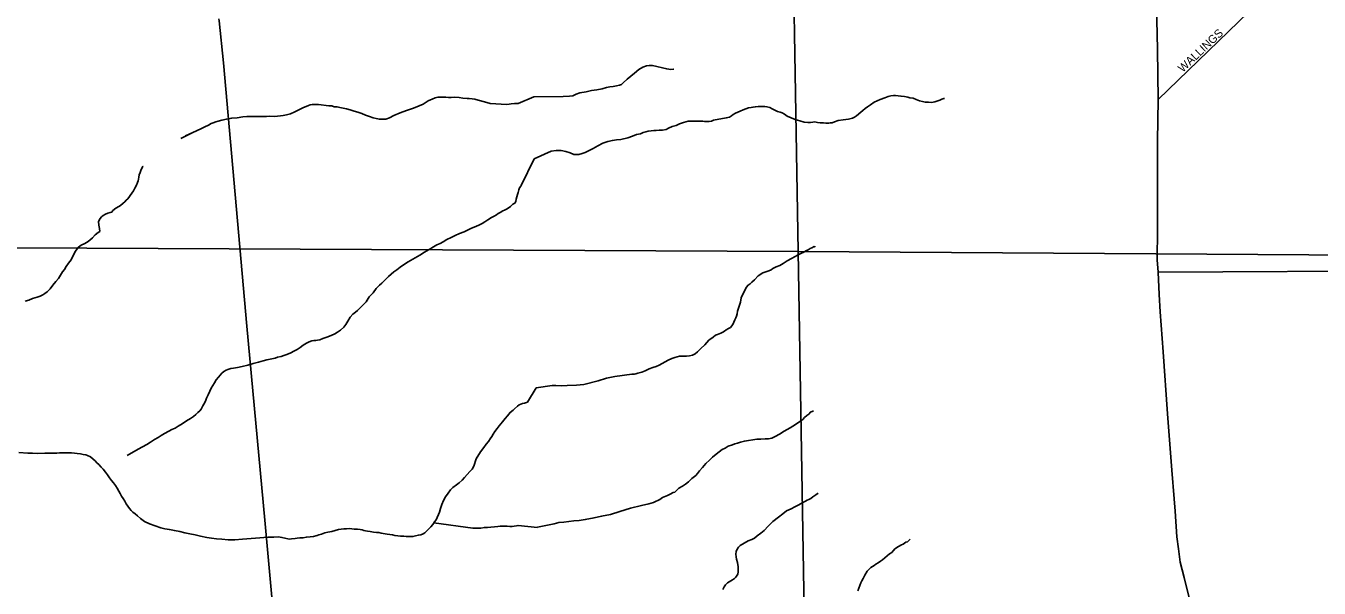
# Model space of a CAD drawing. Extents: x 2010165 to 2382125, y 1060529 to 1407316.
# Drawn here: x 2171515 to 2179406, y 1208930 to 1212363 of the extents above; entities that cross this region are included whole.
import ezdxf

# ---------------------------------------------------------------- set-up
doc = ezdxf.new("R2010")
doc.units = 0
for name, color, linetype in [('GM_X_City_Street', 7, 'Continuous'), ('GM_X_City_Street_Text', 7, 'Continuous'), ('GM_X_Minor_River', 7, 'Continuous'), ('GM_X_Section', 7, 'Continuous'), ('GM_X_State_Route', 7, 'Continuous')]:
    doc.layers.add(name, color=color, linetype=linetype)

msp = doc.modelspace()

# ---------------------------------------------------------------- linework, layer by layer
at = {"layer": 'GM_X_City_Street'}
for points in [[(2178423, 1211913.8), (2179036.1, 1212505.8), (2179410.9, 1212892), (2180199.4, 1213453.7), (2180714.7, 1213808.7), (2181543, 1214385.7), (2181756.8, 1214469.5), (2182287.3, 1214668.4), (2183161.5, 1214990.5), (2183684.1, 1215177.3), (2184009.7, 1215310), (2184380.9, 1215465.7), (2184751.3, 1215661.5), (2186628.9, 1216659.1), (2186954.8, 1216831.2), (2187007.7, 1216859)], [(2172972.5, 1209345.9), (2172864, 1210529.5), (2172719.8, 1212136.6), (2172693.8, 1212394.4), (2172692.8, 1212405.1)], [(2178423.8, 1210860.2), (2181576.3, 1210875.4), (2187047, 1210940.2), (2187068.8, 1210940.5)], [(2173093.4, 1208027.4), (2172972.5, 1209345.9)]]:
    msp.add_lwpolyline(points, dxfattribs=at)
at = {"layer": 'GM_X_Minor_River'}
for points in [[(2174614.1, 1211930.8), (2174793.6, 1211931.2), (2174831.6, 1211934.2), (2174851.6, 1211936.8), (2174873.5, 1211945.4), (2174895.3, 1211954), (2174933.2, 1211961), (2174965.1, 1211967.8), (2174999, 1211972.8), (2175030.9, 1211979.6), (2175056.8, 1211986.3), (2175078.8, 1211990.9), (2175098.7, 1211993.4), (2175118.7, 1211998), (2175136.7, 1212000.5), (2175148.6, 1212004.8), (2175160.3, 1212015.1), (2175183.8, 1212037.8), (2175205.3, 1212056.5), (2175228.9, 1212075.2), (2175254.4, 1212095.9), (2175280.1, 1212110.6), (2175301.9, 1212119.3), (2175317.9, 1212121.7), (2175338, 1212120.2), (2175424.7, 1212100.4), (2175450.9, 1212097.1), (2175466.9, 1212099.5), (2175468.9, 1212099.6)], [(2172460, 1211675.8), (2172533.7, 1211712.8), (2172489.9, 1211692.2), (2172533.7, 1211712.8), (2172581.5, 1211733.5), (2172607.4, 1211745.8), (2172629.3, 1211756.1), (2172645.2, 1211766.3), (2172657.1, 1211770.5), (2172673.1, 1211776.7), (2172689.1, 1211780.9), (2172711, 1211787.2), (2172739, 1211793.6), (2172771, 1211800), (2172805, 1211802.4), (2172839, 1211806.8), (2172863, 1211809.1), (2172887, 1211809.4), (2172909.1, 1211809.7), (2172925.1, 1211809.9), (2172939.1, 1211810.1), (2172949.1, 1211810.2), (2172959.1, 1211810.3), (2172969.2, 1211810.4), (2172983.2, 1211810.6), (2173001.2, 1211810.8), (2173029.3, 1211809.2), (2173049.3, 1211811.4), (2173069.3, 1211813.7), (2173085.3, 1211815.9), (2173105.3, 1211820.1), (2173129.2, 1211826.4), (2173155.1, 1211838.8), (2173185, 1211853.2), (2173208.9, 1211865.5), (2173224.8, 1211871.7), (2173238.8, 1211877.9), (2173248.7, 1211880.1), (2173262.7, 1211882.2), (2173278.8, 1211882.4), (2173300.8, 1211882.7), (2173363, 1211875.4), (2173381, 1211875.6), (2173395.1, 1211869.8), (2173415.2, 1211868.1), (2173431.3, 1211864.2), (2173451.4, 1211860.5), (2173471.4, 1211856.7), (2173493.5, 1211850.9), (2173517.7, 1211843.2), (2173539.8, 1211835.5), (2173564, 1211827.7), (2173588.1, 1211818), (2173612.3, 1211810.3), (2173634.4, 1211802.5), (2173652.5, 1211796.7), (2173672.6, 1211793), (2173692.6, 1211793.2), (2173710.7, 1211793.4), (2173732.6, 1211801.7), (2173760.5, 1211816.1), (2173798.3, 1211832.6), (2173838.2, 1211847.1), (2173880.1, 1211859.7), (2173914, 1211874.1), (2173939.9, 1211884.5), (2173957.8, 1211896.8), (2173969.7, 1211904.9), (2173983.6, 1211911.1), (2173993.6, 1211915.2), (2174011.5, 1211923.5), (2174027.5, 1211927.7), (2174045.5, 1211927.9), (2174059.5, 1211928.1), (2174077.6, 1211928.3), (2174093.6, 1211926.5), (2174109.6, 1211926.7), (2174127.7, 1211926.9), (2174157.7, 1211925.3), (2174181.8, 1211921.6), (2174207.9, 1211919.9), (2174219.9, 1211920), (2174238, 1211918.2), (2174254, 1211916.4), (2174274.1, 1211908.6), (2174312.3, 1211899.1), (2174348.5, 1211889.5), (2174448.8, 1211882.7), (2174462.8, 1211884.9), (2174476.8, 1211887.1), (2174496.8, 1211889.3), (2174506.8, 1211889.4), (2174518.8, 1211889.6), (2174614.1, 1211930.7)], [(2176620.7, 1211846.8), (2176636.4, 1211859.2), (2176650.2, 1211869.6), (2176667.9, 1211880.1), (2176691.6, 1211896.8), (2176727.2, 1211913.8), (2176755, 1211924.6), (2176776.9, 1211931.2), (2176792.8, 1211935.6), (2176808.8, 1211938), (2176820.8, 1211938.4), (2176836.9, 1211936.8), (2176855, 1211933.2), (2176875.1, 1211931.8), (2176895.3, 1211928.3), (2176907.4, 1211924.6), (2176929.5, 1211921.1), (2176947.8, 1211913.6), (2176968, 1211906.1), (2176986.2, 1211900.6), (2177002.4, 1211896.9), (2177022.4, 1211897.5), (2177040.5, 1211895.9), (2177060.5, 1211898.5), (2177078.4, 1211905), (2177092.3, 1211909.4), (2177104.1, 1211915.7), (2177116.1, 1211920), (2177118.1, 1211920.1), (2177120.1, 1211920.1)], [(2174617.2, 1211552.3), (2174720.4, 1211598), (2174750.4, 1211602.8), (2174780.5, 1211601.6), (2174808.7, 1211596.3), (2174835, 1211587), (2174859.3, 1211577.6), (2174889.4, 1211578.4), (2174909.3, 1211582.9), (2174927.2, 1211589.4), (2174950.9, 1211602.1), (2174976.6, 1211614.8), (2175004.3, 1211631.6), (2175035.9, 1211646.5), (2175065.7, 1211657.3), (2175093.6, 1211664.1), (2175117.6, 1211666.7), (2175145.6, 1211669.4), (2175187.5, 1211678.6), (2175215.3, 1211689.3), (2175241, 1211700.1), (2175265, 1211704.7), (2175280.8, 1211711.1), (2175296.8, 1211715.6), (2175312.7, 1211720), (2175330.7, 1211722.5), (2175346.6, 1211724.9), (2175360.7, 1211725.3), (2175378.7, 1211725.8), (2175398.7, 1211726.3), (2175420.7, 1211730.9), (2175436.5, 1211739.3), (2175458.3, 1211747.9), (2175482.2, 1211754.6), (2175504, 1211765.2), (2175527.8, 1211773.9), (2175555.7, 1211780.6), (2175579.7, 1211781.2), (2175599.8, 1211781.8), (2175611.8, 1211782.1), (2175621.8, 1211782.3), (2175633.9, 1211780.7), (2175645.9, 1211781), (2175656, 1211779.2), (2175670, 1211779.6), (2175684, 1211780), (2175698, 1211782.3), (2175709.9, 1211786.7), (2175787.8, 1211800.8), (2175807.7, 1211805.3), (2175819.5, 1211813.6), (2175831.3, 1211822), (2175845.1, 1211830.4), (2175859, 1211836.8), (2175872.8, 1211843.2), (2175890.7, 1211849.6), (2175908.6, 1211856.1), (2175924.5, 1211862.6), (2175940.4, 1211865), (2175952.4, 1211867.3), (2175966.4, 1211869.7), (2175982.4, 1211870.1), (2176008.5, 1211870.8), (2176024.5, 1211871.2), (2176036.6, 1211869.6), (2176054.8, 1211864), (2176069, 1211856.3), (2176085.3, 1211848.7), (2176101.5, 1211841.1), (2176117.7, 1211835.5), (2176129.8, 1211831.8), (2176144.1, 1211824.2), (2176160.4, 1211812.6), (2176184.8, 1211801.2), (2176209.1, 1211791.8), (2176237.4, 1211782.5), (2176263.7, 1211775.1), (2176285.8, 1211773.7), (2176301.8, 1211774.1), (2176315.9, 1211774.5), (2176327.8, 1211776.8), (2176344, 1211773.2), (2176362.1, 1211771.7), (2176382.2, 1211770.2), (2176396.2, 1211768.6), (2176414.3, 1211769.1), (2176424.2, 1211771.3), (2176434.3, 1211771.6), (2176448.1, 1211778), (2176472, 1211784.6), (2176502, 1211789.4), (2176533.9, 1211794.3), (2176557.8, 1211798.9), (2176571.7, 1211805.3), (2176583.5, 1211813.7), (2176609, 1211836.4), (2176620.7, 1211846.8)], [(2174043.2, 1211035.1), (2174061.1, 1211045.4), (2174082.9, 1211059.7), (2174110.8, 1211070.1), (2174134.7, 1211082.4), (2174160.6, 1211094.8), (2174188.5, 1211105.1), (2174210.4, 1211115.4), (2174234.3, 1211127.8), (2174260.2, 1211138.1), (2174282.1, 1211148.4), (2174300, 1211156.6), (2174315.9, 1211166.9), (2174333.8, 1211179.1), (2174355.6, 1211193.4), (2174371.6, 1211201.6), (2174385.5, 1211209.8), (2174397.4, 1211218), (2174409.3, 1211224.2), (2174425.2, 1211234.4), (2174435.2, 1211238.6), (2174447.1, 1211244.7), (2174457.1, 1211250.8), (2174471, 1211261.1), (2174486.8, 1211275.3), (2174498.7, 1211281.4), (2174504.6, 1211291.6), (2174506.4, 1211305.6), (2174510.3, 1211319.7), (2174514.1, 1211333.8), (2174517.9, 1211345.9), (2174521.7, 1211362), (2174527.6, 1211374.1), (2174535.5, 1211384.2), (2174537.4, 1211388.3), (2174617.2, 1211552.3)], [(2171966.6, 1211108.1), (2171964.4, 1211126.1), (2171960.1, 1211146.1), (2171957.8, 1211168.1), (2171967.6, 1211186.3), (2171975.5, 1211196.4), (2171987.4, 1211204.6), (2172001.3, 1211212.8), (2172015.2, 1211219), (2172029.2, 1211223.2), (2172039.2, 1211225.3), (2172045.1, 1211235.4), (2172064.9, 1211249.7), (2172082.8, 1211259.9), (2172092.8, 1211266.1), (2172108.6, 1211280.3), (2172118.5, 1211288.5), (2172126.4, 1211298.6), (2172136.3, 1211306.7), (2172161.9, 1211341.1), (2172171.7, 1211355.3), (2172179.5, 1211371.5), (2172189.3, 1211389.6), (2172197.1, 1211407.8), (2172201, 1211417.9), (2172202.8, 1211427.9), (2172204.7, 1211440), (2172206.5, 1211454), (2172212.3, 1211468.1), (2172216.2, 1211480.2), (2172222, 1211494.3), (2172227.9, 1211504.5), (2172229.9, 1211504.5)], [(2171511.4, 1210683.2), (2171533.3, 1210689.5), (2171555.3, 1210697.8), (2171583.2, 1210706.1), (2171603.1, 1210712.4), (2171619.1, 1210720.6), (2171631, 1210728.8), (2171644.9, 1210739), (2171662.7, 1210757.3), (2171680.4, 1210779.6), (2171698.1, 1210801.8), (2171713.9, 1210820.1), (2171739.4, 1210862.5), (2171751.3, 1210876.7), (2171761, 1210894.9), (2171774.8, 1210915.1), (2171790.6, 1210935.4), (2171804.2, 1210961.6), (2171817.9, 1210987.9), (2171833.7, 1211010.1), (2171845.5, 1211020.3), (2171855.5, 1211026.5), (2171871.4, 1211032.7), (2171889.3, 1211042.9), (2171905.2, 1211055.1), (2171921, 1211069.4), (2171938.8, 1211087.7), (2171956.7, 1211101.9), (2171966.6, 1211108.1)], [(2172132.8, 1209739.9), (2172200.4, 1209778.9), (2172226.3, 1209793.2), (2172252.1, 1209807.6), (2172276, 1209821.9), (2172299.8, 1209838.3), (2172321.7, 1209850.6), (2172341.5, 1209862.8), (2172361.4, 1209875.1), (2172387.3, 1209889.5), (2172405.2, 1209899.7), (2172425.1, 1209908), (2172445, 1209920.3), (2172468.8, 1209934.6), (2172494.7, 1209951), (2172518.5, 1209965.3), (2172538.4, 1209977.6), (2172552.3, 1209989.8), (2172564.1, 1210002), (2172576, 1210012.1), (2172583.9, 1210022.3), (2172595.6, 1210042.5), (2172601.5, 1210054.6), (2172611.3, 1210072.8), (2172617, 1210090.9), (2172626.8, 1210111.1), (2172636.5, 1210133.3), (2172646.3, 1210151.4), (2172656.1, 1210167.6), (2172665.9, 1210183.8), (2172675.7, 1210201.9), (2172689.5, 1210218.2), (2172701.4, 1210230.3), (2172711.2, 1210242.5), (2172723.1, 1210252.7), (2172737, 1210260.9), (2172747, 1210265), (2172764.9, 1210271.2), (2172780.9, 1210273.4), (2172806.9, 1210277.8), (2172834.9, 1210284.1), (2172868.8, 1210292.6), (2172900.8, 1210301), (2172934.7, 1210309.4), (2172962.7, 1210317.8), (2172984.6, 1210324.1), (2173036.6, 1210334.7), (2173050.5, 1210340.9), (2173072.5, 1210345.2), (2173088.4, 1210351.4), (2173100.4, 1210355.6), (2173116.4, 1210361.8), (2173132.3, 1210368), (2173150.2, 1210376.2), (2173170.1, 1210386.5), (2173188, 1210398.8), (2173207.8, 1210413.1), (2173227.7, 1210425.3), (2173243.6, 1210433.6), (2173259.6, 1210439.8), (2173271.6, 1210441.9), (2173283.6, 1210442.1), (2173293.6, 1210444.2), (2173307.6, 1210446.4), (2173327.5, 1210454.6), (2173351.4, 1210463), (2173377.4, 1210473.3), (2173399.3, 1210483.6), (2173417.2, 1210493.9), (2173435, 1210506.1), (2173454.8, 1210524.4), (2173466.6, 1210540.6), (2173478.4, 1210560.8), (2173494.1, 1210585.1), (2173509.9, 1210603.3), (2173525.8, 1210615.6), (2173537.6, 1210625.7), (2173549.5, 1210635.9), (2173561.4, 1210648.1), (2173575.2, 1210662.3), (2173591, 1210678.5), (2173608.7, 1210708.8), (2173634.4, 1210733.2), (2173652.1, 1210759.5), (2173671.9, 1210779.8), (2173687.7, 1210792.1), (2173699.6, 1210804.2), (2173711.4, 1210816.4), (2173727.3, 1210832.7), (2173743.1, 1210846.9), (2173760.9, 1210861.2), (2173778.8, 1210873.4), (2173798.6, 1210889.7), (2173824.4, 1210908.1), (2173848.3, 1210922.4), (2173917.9, 1210963.4), (2173947.7, 1210981.8), (2173975.5, 1210998.2), (2174001.4, 1211014.6), (2174023.2, 1211026.9), (2174043.2, 1211035.1)], [(2174628.9, 1210153.9), (2174727, 1210166.8), (2174749, 1210167.4), (2174781.2, 1210166.2), (2174817.2, 1210167.2), (2174875.3, 1210168.7), (2174919.3, 1210173.9), (2175007, 1210196.2), (2175056.7, 1210211.6), (2175108.5, 1210223), (2175212.4, 1210235.8), (2175226.5, 1210236.1), (2175236.4, 1210238.4), (2175248.3, 1210242.7), (2175272.2, 1210249.4), (2175294, 1210258), (2175317.8, 1210268.7), (2175339.6, 1210277.3), (2175361.5, 1210283.9), (2175379.3, 1210292.4), (2175397.2, 1210300.9), (2175414.9, 1210311.4), (2175434.7, 1210321.9), (2175456.5, 1210332.5), (2175474.3, 1210339), (2175502.2, 1210345.8), (2175524.3, 1210346.4), (2175546.3, 1210346.9), (2175564.3, 1210349.4), (2175582.3, 1210351.9), (2175598.1, 1210360.3), (2175613.8, 1210372.8), (2175633.3, 1210393.4), (2175656.7, 1210416.1), (2175682, 1210444.9), (2175707.6, 1210463.6), (2175723.3, 1210474.1), (2175735.3, 1210478.4), (2175755.1, 1210486.9), (2175766.9, 1210493.3), (2175776.8, 1210499.6), (2175788.6, 1210507.9), (2175802.4, 1210516.3), (2175814.3, 1210522.6), (2175827.8, 1210541), (2175833.5, 1210555.2), (2175841.1, 1210567.5), (2175846.8, 1210579.7), (2175850.5, 1210591.8), (2175854.1, 1210606), (2175857.7, 1210622.1), (2175863.2, 1210640.3), (2175868.8, 1210658.6), (2175874.3, 1210676.8), (2175879.6, 1210703), (2175910, 1210766), (2175921.6, 1210780.4), (2175933.4, 1210788.8), (2175945.2, 1210799.1), (2175960.8, 1210813.6), (2175982.3, 1210836.2), (2176011.8, 1210855.1), (2176047.6, 1210868), (2176061.5, 1210874.4), (2176073.3, 1210882.8), (2176093.1, 1210891.3), (2176114.9, 1210899.9), (2176134.6, 1210912.5), (2176160.2, 1210929.2), (2176185.9, 1210943.9), (2176207.7, 1210954.6), (2176223.5, 1210963), (2176235.4, 1210969.3), (2176247.2, 1210975.7), (2176261.1, 1210982.1), (2176272.9, 1210990.4), (2176288.7, 1210996.8), (2176300.6, 1211003.2), (2176310.5, 1211007.4), (2176324.3, 1211015.8), (2176328.4, 1211013.9), (2176328.3, 1211018)], [(2173577.3, 1209282.2), (2173587.3, 1209280.3), (2173599.4, 1209278.4), (2173615.4, 1209276.6), (2173635.5, 1209272.8), (2173653.6, 1209271.1), (2173667.6, 1209269.2), (2173683.7, 1209265.4), (2173695.7, 1209263.6), (2173707.8, 1209261.7), (2173719.8, 1209259.8), (2173735.9, 1209258), (2173751.9, 1209256.2), (2173766, 1209252.4), (2173784.1, 1209250.6), (2173802.2, 1209246.8), (2173820.2, 1209247), (2173836.2, 1209245.2), (2173856.3, 1209245.4), (2173876.3, 1209245.7), (2173892.3, 1209249.9), (2173910.2, 1209254.1), (2173924.2, 1209256.3), (2173938.2, 1209262.5), (2173950.1, 1209268.7), (2173960, 1209278.8), (2173971.9, 1209291), (2173985.7, 1209305.2), (2173997.5, 1209319.4), (2174007.3, 1209335.6), (2174019.2, 1209347.8), (2174038.6, 1209394.1), (2174044.3, 1209416.3), (2174052, 1209440.4), (2174063.7, 1209464.6), (2174075.4, 1209488.9), (2174091.2, 1209511.1), (2174104.9, 1209531.3), (2174120.8, 1209545.6), (2174142.6, 1209561.9), (2174158.5, 1209574.1), (2174176.3, 1209590.4), (2174192.1, 1209606.6), (2174207.9, 1209624.9), (2174223.7, 1209643.1), (2174237.5, 1209657.3), (2174247.3, 1209675.5), (2174262.7, 1209719.8), (2174288.2, 1209762.3), (2174309.9, 1209788.6), (2174323.7, 1209808.8), (2174337.5, 1209825.1), (2174347.3, 1209841.2), (2174357.1, 1209855.4), (2174367, 1209869.6), (2174376.8, 1209887.7), (2174390.5, 1209906), (2174402.3, 1209922.1), (2174422.1, 1209946.5), (2174439.8, 1209966.7), (2174453.6, 1209983), (2174469.4, 1210003.2), (2174487.2, 1210017.5), (2174497.2, 1210025.6), (2174515, 1210041.9), (2174524.9, 1210050), (2174534.9, 1210054.2), (2174544.8, 1210058.3), (2174556.8, 1210060.4), (2174574.8, 1210066.7), (2174628.9, 1210153.9)], [(2174636, 1209303.2), (2174737.8, 1209323.9), (2174767.7, 1209330.7), (2174797.7, 1209333.5), (2174827.6, 1209338.3), (2174857.6, 1209341.1), (2174891.6, 1209344), (2174927.6, 1209349), (2174981.4, 1209360.4), (2175027.3, 1209369.7), (2175081.1, 1209381.1), (2175138.8, 1209398.7), (2175204.5, 1209418.5), (2175270.2, 1209434.3), (2175316, 1209445.5), (2175343.9, 1209454.3), (2175359.7, 1209460.7), (2175371.6, 1209465.1), (2175383.5, 1209471.4), (2175399.2, 1209483.9), (2175428.9, 1209496.7), (2175446.8, 1209505.2), (2175464.6, 1209513.7), (2175474.5, 1209515.9), (2175484.3, 1209526.2), (2175499.9, 1209540.7), (2175521.6, 1209553.3), (2175539.4, 1209565.8), (2175557, 1209580.3), (2175578.6, 1209599), (2175602.1, 1209617.7), (2175613.8, 1209630), (2175625.4, 1209646.4), (2175642.9, 1209666.9), (2175664.3, 1209691.6), (2175685.8, 1209712.2), (2175705.3, 1209730.8), (2175727, 1209747.4), (2175744.6, 1209761.9), (2175762.3, 1209776.5), (2175782.1, 1209785), (2175799.8, 1209797.5), (2175825.6, 1209806.2), (2175841.5, 1209810.7), (2175857.5, 1209815.1), (2175875.4, 1209821.6), (2175899.2, 1209828.2), (2175975.1, 1209840.3), (2175999.2, 1209840.9), (2176025.2, 1209841.6), (2176045.2, 1209842.1), (2176067.2, 1209846.7), (2176087, 1209855.3), (2176112.7, 1209870), (2176142.2, 1209888.8), (2176177.8, 1209909.8), (2176211.3, 1209928.8), (2176236.9, 1209947.5), (2176254.6, 1209960.1), (2176266.3, 1209972.4), (2176280, 1209984.8), (2176291.8, 1209993.1), (2176301.5, 1210005.4), (2176317.4, 1210011.9), (2176321.4, 1210012)], [(2171471.4, 1209757.9), (2171527.6, 1209754.6), (2171555.6, 1209754.9), (2171587.7, 1209753.3), (2171629.7, 1209753.8), (2171659.8, 1209754.2), (2171683.8, 1209754.5), (2171703.9, 1209754.7), (2171719.9, 1209756.9), (2171731.9, 1209757.1), (2171743.9, 1209757.2), (2171759.9, 1209757.4), (2171778, 1209755.6), (2171794, 1209755.8), (2171812.1, 1209754.1), (2171828.1, 1209752.2), (2171848.2, 1209750.5), (2171864.2, 1209746.7), (2171880.3, 1209744.9), (2171890.4, 1209741), (2171908.5, 1209731.2), (2171924.7, 1209717.3), (2171936.9, 1209707.4), (2171947.1, 1209695.5), (2171959.2, 1209685.6), (2171973.4, 1209669.8), (2171987.6, 1209655.9), (2171999.9, 1209638), (2172012.1, 1209622.1), (2172024.4, 1209604.2), (2172036.6, 1209588.3), (2172048.8, 1209572.4), (2172061.1, 1209556.5), (2172071.3, 1209540.6), (2172081.5, 1209522.6), (2172089.7, 1209508.7), (2172098, 1209492.8), (2172108.2, 1209476.8), (2172118.4, 1209460.9), (2172126.7, 1209445), (2172136.8, 1209431), (2172147, 1209417.1), (2172157.2, 1209405.2), (2172167.4, 1209395.3), (2172181.5, 1209383.4), (2172195.7, 1209371.6), (2172214, 1209355.8), (2172238.2, 1209338), (2172268.5, 1209322.3), (2172338.9, 1209299.1), (2172363, 1209293.4), (2172391.2, 1209287.7), (2172421.3, 1209282.1), (2172453.4, 1209276.4), (2172485.6, 1209268.8), (2172515.7, 1209261.1), (2172547.9, 1209255.5), (2172580, 1209247.9), (2172618.2, 1209240.3), (2172648.3, 1209234.7), (2172678.4, 1209231.1), (2172710.5, 1209229.4), (2172748.6, 1209225.9), (2172790.7, 1209226.4), (2172836.7, 1209229), (2172888.7, 1209233.6), (2172942.8, 1209238.3), (2172990.8, 1209240.9), (2173028.9, 1209241.3), (2173056.9, 1209243.7), (2173077, 1209239.9), (2173095.1, 1209236.1), (2173113.1, 1209232.3), (2173125.2, 1209230.5), (2173135.2, 1209230.6), (2173157.2, 1209232.9), (2173171.2, 1209235.1), (2173187.2, 1209237.3), (2173205.2, 1209237.5), (2173227.2, 1209241.8), (2173249.2, 1209244.1), (2173269.2, 1209246.3), (2173283.2, 1209250.5), (2173293.2, 1209252.6), (2173303.2, 1209256.7), (2173319.1, 1209260.9), (2173339.1, 1209267.2), (2173357.1, 1209271.4), (2173369, 1209273.6), (2173381, 1209275.8), (2173403, 1209282), (2173422.9, 1209288.3), (2173454.9, 1209292.7), (2173471, 1209292.9), (2173491, 1209295.1), (2173503, 1209293.3), (2173517.1, 1209291.4), (2173539.1, 1209289.7), (2173555.2, 1209287.9), (2173567.2, 1209286.1), (2173577.3, 1209282.2)], [(2175767.4, 1208921.4), (2175774.9, 1208937.7), (2175784.6, 1208950), (2175796.3, 1208962.3), (2175806.2, 1208968.6), (2175816, 1208974.9), (2175825.9, 1208981.2), (2175837.7, 1208989.5), (2175847.5, 1208997.8), (2175859, 1209016.2), (2175860.7, 1209030.3), (2175861.8, 1209060.4), (2175857.1, 1209086.4), (2175850.5, 1209108.3), (2175848.1, 1209122.3), (2175847.7, 1209138.3), (2175849.3, 1209154.4), (2175853, 1209164.6), (2175862.6, 1209180.9), (2175872.3, 1209191.2), (2175921.7, 1209218.6), (2175943.6, 1209227.2), (2175961.4, 1209235.7), (2175977, 1209250.1), (2175998.6, 1209266.8), (2176020.3, 1209283.4), (2176043.6, 1209308.1), (2176072.9, 1209337), (2176106.3, 1209363.9), (2176133.8, 1209384.7), (2176155.4, 1209403.4), (2176185.2, 1209414.2), (2176206.9, 1209426.8), (2176230.6, 1209439.5), (2176252.3, 1209452.1), (2176272.1, 1209460.6), (2176282, 1209466.9), (2176291.9, 1209471.2), (2176303.8, 1209477.5), (2176315.5, 1209487.9), (2176335.2, 1209500.4), (2176315.5, 1209487.9), (2176335.2, 1209500.4), (2176349, 1209510.8)], [(2174003.7, 1209329.6), (2174242.3, 1209296.3), (2174266.3, 1209296.6), (2174290.3, 1209296.9), (2174312.3, 1209301.2), (2174332.4, 1209301.4), (2174394.4, 1209306.2), (2174408.4, 1209308.4), (2174428.4, 1209308.6), (2174440.4, 1209308.8), (2174452.5, 1209308.9), (2174468.5, 1209307.1), (2174482.5, 1209307.3), (2174494.5, 1209309.4), (2174508.5, 1209311.6), (2174518.5, 1209313.7), (2174636, 1209301.4)], [(2176591.7, 1208915), (2176597.3, 1208931.2), (2176602.9, 1208947.4), (2176608.4, 1208963.6), (2176616.1, 1208975.8), (2176623.8, 1208990.1), (2176633.2, 1209010.4), (2176648.6, 1209034.9), (2176670.1, 1209055.6), (2176689.8, 1209068.1), (2176701.6, 1209076.5), (2176715.4, 1209084.9), (2176729.2, 1209095.3), (2176741, 1209103.6), (2176784.1, 1209140.9), (2176798, 1209147.2), (2176817.4, 1209169.8), (2176839.1, 1209184.5), (2176856.8, 1209195), (2176866.7, 1209199.2), (2176884.5, 1209211.8), (2176894.4, 1209214), (2176900.3, 1209220.2), (2176894.4, 1209214), (2176910.1, 1209228.5)]]:
    msp.add_lwpolyline(points, dxfattribs=at)
at = {"layer": 'GM_X_Section'}
for points in [[(2176133.3, 1216538.6), (2176227.8, 1210985.9), (2170583.9, 1211012.5), (2170517.3, 1216673.9)], [(2181662, 1216455.1), (2181835.9, 1210948.1), (2176227.8, 1210985.9), (2176133.3, 1216538.6)], [(2170583.9, 1211012.5), (2176227.8, 1210985.9), (2176316.2, 1205618.7), (2170618.6, 1205608.5)], [(2176227.8, 1210985.9), (2181835.9, 1210948.1), (2181995.2, 1205598.8), (2176316.2, 1205618.7)]]:
    msp.add_lwpolyline(points, close=True, dxfattribs=at)
at = {"layer": 'GM_X_State_Route'}
msp.add_lwpolyline([(2178694.4, 1208551.7), (2178678.7, 1208611.8), (2178619.6, 1208847.9), (2178581.9, 1208994.7), (2178557.8, 1209089.6), (2178547.3, 1209169.5), (2178538.3, 1209243.3), (2178527.7, 1209401.4), (2178520.2, 1209476), (2178507.4, 1209650.7), (2178480.3, 1209994.9), (2178453.2, 1210373.7), (2178441.1, 1210535.6), (2178436.6, 1210616.9), (2178429.1, 1210722.4), (2178423.8, 1210860.2), (2178417, 1210934.8), (2178420, 1211117), (2178418.5, 1211380.6), (2178418.5, 1211660), (2178423, 1211913.8), (2178418.5, 1212219.6), (2178414, 1212489.2), (2178414, 1212494.4)], dxfattribs=at)

# ---------------------------------------------------------------- texts
at = {"layer": 'GM_X_City_Street_Text'}
msp.add_text('WALLINGS', height=50, rotation=43.33252, dxfattribs=at).set_placement((2178573, 1212076.1))

doc.saveas('drawing.dxf')
